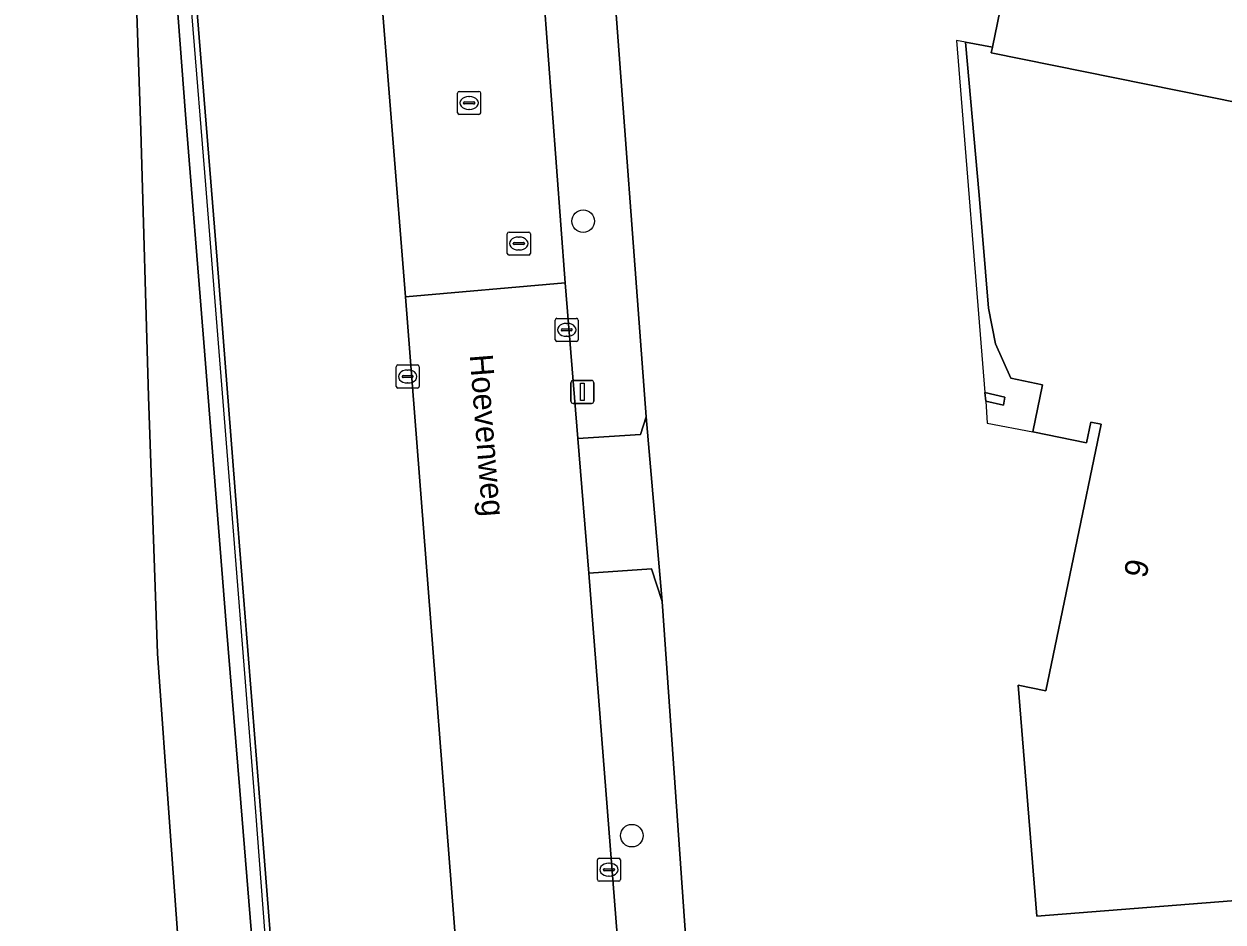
# Model space of a CAD drawing. Extents: x 157692 to 159674, y 381452 to 383291.
# Drawn here: x 157868.5 to 157920.5, y 381827.8 to 381866.7 of the extents above; entities that cross this region are included whole.
import ezdxf

# ---------------------------------------------------------------- set-up
doc = ezdxf.new("R2010")
doc.units = 0
for name, color, linetype in [('IMGEO_Berm_groen', 7, 'Continuous'), ('IMGEO_Boom', 7, 'Continuous'), ('IMGEO_Erf', 7, 'Continuous'), ('IMGEO_Geluidsscherm', 7, 'Continuous'), ('IMGEO_Groenvoorziening', 7, 'Continuous'), ('IMGEO_Kolk', 7, 'Continuous'), ('IMGEO_Lichtmast', 7, 'Continuous'), ('IMGEO_Muur', 7, 'Continuous'), ('IMGEO_Openbare_ruimte_label', 7, 'Continuous'), ('IMGEO_Pand', 7, 'Continuous'), ('IMGEO_Pand_nummerreeks', 7, 'Continuous'), ('IMGEO_Pand_overbouw', 7, 'Continuous'), ('IMGEO_Rijbaan_autoweg', 7, 'Continuous'), ('IMGEO_Rijbaan_lokaal_gesloten', 7, 'Continuous'), ('IMGEO_Rijbaan_lokaal_open', 7, 'Continuous'), ('IMGEO_Rioolput', 7, 'Continuous'), ('IMGEO_Voetpad_open', 7, 'Continuous')]:
    doc.layers.add(name, color=color, linetype=linetype)

msp = doc.modelspace()

# ---------------------------------------------------------------- linework, layer by layer
at = {"layer": 'IMGEO_Berm_groen'}
for points in [[(157875.834, 381929.01), (157874.243, 381949.088), (157868.509, 381953.819), (157870.056, 381934.314), (157871.233, 381917.706), (157872.283, 381900.404), (157872.522, 381893.537), (157872.711, 381885.895), (157872.921, 381881.313), (157873.308, 381869.813), (157874.859, 381869.874), (157874.928, 381868.11), (157874.554, 381868.095), (157873.377, 381868.049), (157873.585, 381862.1), (157873.92, 381850.557), (157874.303, 381839.407), (157874.844, 381831.878), (157875.738, 381819.514)], [(157878.811, 381821.896), (157877.88, 381833.462), (157877.286, 381840.672), (157876.321, 381852.904), (157875.521, 381862.797), (157874.824, 381871.962), (157874.1, 381881.234), (157873.193, 381892.349), (157873.989, 381892.369), (157882.034, 381892.833), (157881.852, 381895.137), (157881.827, 381895.451), (157881.036, 381905.442), (157880.23, 381915.596), (157879.41, 381924.908)]]:
    msp.add_lwpolyline(points, dxfattribs=at)
at = {"layer": 'IMGEO_Boom'}
for centre in [(157892.776, 381858.169), (157894.891, 381831.498)]:
    msp.add_circle(centre, 0.489, dxfattribs=at)
at = {"layer": 'IMGEO_Erf'}
for points in [[(157885.166, 381980.124), (157887.103, 381956.606), (157887.788, 381948.028), (157889.505, 381925.934), (157889.762, 381922.627), (157891.107, 381906.858), (157891.624, 381898.653), (157892.172, 381891.93), (157893.325, 381877.753), (157894.029, 381869.687), (157895.511, 381849.68), (157896.212, 381841.657), (157897.252, 381826.778)], [(157926.977, 381829.151), (157912.474, 381827.997), (157911.656, 381838.033), (157912.86, 381837.783), (157915.256, 381849.358), (157914.816, 381849.45), (157914.63, 381848.55), (157912.298, 381849.019), (157912.712, 381851.063), (157911.342, 381851.349), (157910.675, 381852.845), (157910.376, 381854.386), (157909.963, 381859.289), (157909.373, 381865.929), (157910.538, 381865.722), (157912.946, 381877.427)]]:
    msp.add_lwpolyline(points, dxfattribs=at)
msp.add_lwpolyline([(157911.081, 381850.522), (157911.018, 381850.174), (157910.249, 381850.353), (157910.215, 381850.724)], close=True, dxfattribs=at)
at = {"layer": 'IMGEO_Geluidsscherm'}
msp.add_lwpolyline([(157894.139, 381641.124), (157893.247, 381651.551), (157892.35, 381662.063), (157891.41, 381672.573), (157890.762, 381680.814), (157889.905, 381691.372), (157889.058, 381701.758), (157888.118, 381712.268), (157887.113, 381724.843), (157885.957, 381739.479), (157885.015, 381750.851), (157883.817, 381765.443), (157882.659, 381780.122), (157881.699, 381792.657), (157880.689, 381805.318), (157879.686, 381817.851), (157878.57, 381832.532), (157877.418, 381847.083), (157876.408, 381859.744), (157875.211, 381874.335), (157874.447, 381884.768)], dxfattribs=at)
at = {"layer": 'IMGEO_Groenvoorziening'}
msp.add_lwpolyline([(157887.941, 381817.88), (157885.063, 381854.884), (157882.108, 381891.93), (157882.034, 381892.833), (157873.989, 381892.369), (157874.781, 381883.037), (157875.637, 381872.07), (157876.377, 381862.907), (157876.888, 381856.468), (157877.743, 381845.523), (157878.695, 381833.548), (157879.607, 381821.916)], dxfattribs=at)
at = {"layer": 'IMGEO_Kolk'}
for p, q in [((157891.566, 381853.023), (157891.566, 381853.875)), ((157891.641, 381853.949), (157892.493, 381853.949)), ((157892.567, 381853.875), (157892.567, 381853.023)), ((157891.825, 381853.443), (157891.825, 381853.455)), ((157892.263, 381853.406), (157891.865, 381853.406)), ((157891.868, 381853.492), (157892.266, 381853.492)), ((157892.054, 381853.729), (157892.079, 381853.729)), ((157892.309, 381853.455), (157892.309, 381853.443)), ((157892.493, 381852.949), (157891.641, 381852.949)), ((157892.077, 381853.169), (157892.052, 381853.169)), ((157884.663, 381850.998), (157884.663, 381851.85)), ((157884.738, 381851.924), (157885.59, 381851.924)), ((157885.664, 381851.85), (157885.664, 381850.998)), ((157884.922, 381851.418), (157884.922, 381851.43)), ((157885.36, 381851.381), (157884.962, 381851.381)), ((157884.965, 381851.467), (157885.363, 381851.467)), ((157885.151, 381851.704), (157885.176, 381851.704)), ((157885.406, 381851.43), (157885.406, 381851.418)), ((157885.59, 381850.924), (157884.738, 381850.924)), ((157885.174, 381851.144), (157885.149, 381851.144)), ((157893.398, 381829.594), (157893.398, 381830.446)), ((157893.473, 381830.52), (157894.325, 381830.52)), ((157894.399, 381830.446), (157894.399, 381829.594)), ((157893.657, 381830.014), (157893.657, 381830.026)), ((157894.095, 381829.977), (157893.697, 381829.977)), ((157893.7, 381830.063), (157894.098, 381830.063)), ((157893.886, 381830.3), (157893.911, 381830.3)), ((157894.141, 381830.026), (157894.141, 381830.014)), ((157894.325, 381829.52), (157893.473, 381829.52)), ((157893.909, 381829.74), (157893.884, 381829.74))]:
    msp.add_line(p, q, dxfattribs=at)
for points in [[(157891.566, 381853.023), (157891.566, 381853.875)], [(157891.641, 381853.949), (157892.493, 381853.949)], [(157892.567, 381853.875), (157892.567, 381853.023)], [(157892.493, 381852.949), (157891.641, 381852.949)], [(157884.663, 381850.998), (157884.663, 381851.85)], [(157884.738, 381851.924), (157885.59, 381851.924)], [(157885.664, 381851.85), (157885.664, 381850.998)], [(157885.59, 381850.924), (157884.738, 381850.924)], [(157893.398, 381829.594), (157893.398, 381830.446)], [(157893.473, 381830.52), (157894.325, 381830.52)], [(157894.399, 381830.446), (157894.399, 381829.594)], [(157894.325, 381829.52), (157893.473, 381829.52)]]:
    msp.add_lwpolyline(points, dxfattribs=at)
for centre, radius, start, end in [((157891.643, 381853.873), 0.0765, 91.552, 178.448), ((157891.643, 381853.873), 0.0765, 91.552, 178.448), ((157892.491, 381853.873), 0.0765, 1.552, 88.448), ((157892.491, 381853.873), 0.0765, 1.552, 88.448), ((157891.865, 381853.452), 0.0403, 85.8775, 175.7526), ((157891.862, 381853.442), 0.0366, 178.938, 274.7102), ((157892.266, 381853.449), 0.043, 264.8664, 352.4533), ((157892.27, 381853.454), 0.0386, 1.7309, 96.639), ((157891.643, 381853.025), 0.0765, 181.552, 268.448), ((157891.643, 381853.025), 0.0765, 181.552, 268.448), ((157892.491, 381853.025), 0.0765, 271.552, 358.448), ((157892.491, 381853.025), 0.0765, 271.552, 358.448), ((157884.74, 381851.848), 0.0765, 91.552, 178.448), ((157884.74, 381851.848), 0.0765, 91.552, 178.448), ((157885.588, 381851.848), 0.0765, 1.552, 88.448), ((157885.588, 381851.848), 0.0765, 1.552, 88.448), ((157884.962, 381851.427), 0.0403, 85.8775, 175.7526), ((157884.959, 381851.417), 0.0366, 178.938, 274.7102), ((157885.363, 381851.424), 0.043, 264.8664, 352.4533), ((157885.367, 381851.429), 0.0386, 1.7309, 96.639), ((157884.74, 381851), 0.0765, 181.552, 268.448), ((157884.74, 381851), 0.0765, 181.552, 268.448), ((157885.588, 381851), 0.0765, 271.552, 358.448), ((157885.588, 381851), 0.0765, 271.552, 358.448), ((157893.475, 381830.444), 0.0765, 91.552, 178.448), ((157893.475, 381830.444), 0.0765, 91.552, 178.448), ((157894.323, 381830.444), 0.0765, 1.552, 88.448), ((157894.323, 381830.444), 0.0765, 1.552, 88.448), ((157893.697, 381830.023), 0.0403, 85.8775, 175.7526), ((157893.694, 381830.013), 0.0366, 178.938, 274.7102), ((157894.098, 381830.02), 0.043, 264.8664, 352.4533), ((157894.102, 381830.025), 0.0386, 1.7309, 96.639), ((157893.475, 381829.596), 0.0765, 181.552, 268.448), ((157893.475, 381829.596), 0.0765, 181.552, 268.448), ((157894.323, 381829.596), 0.0765, 271.552, 358.448), ((157894.323, 381829.596), 0.0765, 271.552, 358.448)]:
    msp.add_arc(centre, radius, start, end, dxfattribs=at)
for centre, major_axis, ratio, start_param, end_param in [((157892.053, 381853.449), (-0.387, 0.002), 0.722429, 4.712389, 7.853982), ((157892.078, 381853.449), (-0.39, 0.002), 0.717154, 1.570796, 4.712389), ((157885.15, 381851.424), (-0.387, 0.002), 0.722429, 4.712389, 7.853982), ((157885.175, 381851.424), (-0.39, 0.002), 0.717154, 1.570796, 4.712389), ((157893.885, 381830.02), (-0.387, 0.002), 0.722429, 4.712389, 7.853982), ((157893.91, 381830.02), (-0.39, 0.002), 0.717154, 1.570796, 4.712389)]:
    msp.add_ellipse(centre, major_axis=major_axis, ratio=ratio, start_param=start_param, end_param=end_param, dxfattribs=at)
at = {"layer": 'IMGEO_Lichtmast'}
for p, q in [((157892.35, 381851.255), (157893.14, 381851.255)), ((157893.14, 381851.255), (157892.35, 381851.255)), ((157892.25, 381850.355), (157892.25, 381851.155)), ((157892.25, 381851.155), (157892.25, 381850.355)), ((157893.24, 381851.155), (157893.24, 381850.355)), ((157893.24, 381850.355), (157893.24, 381851.155)), ((157893.14, 381850.255), (157892.35, 381850.255)), ((157892.35, 381850.255), (157893.14, 381850.255))]:
    msp.add_line(p, q, dxfattribs=at)
msp.add_lwpolyline([(157892.67, 381851.13), (157892.82, 381851.13), (157892.82, 381850.38), (157892.67, 381850.38), (157892.67, 381851.13)], dxfattribs=at)
for centre, start, end in [((157892.35, 381851.155), 90, 180), ((157892.35, 381851.155), 90, 180), ((157893.14, 381851.155), 0, 90), ((157893.14, 381851.155), 360, 90), ((157892.35, 381850.355), 180, 270), ((157892.35, 381850.355), 180, 270), ((157893.14, 381850.355), 270, 0), ((157893.14, 381850.355), 270, 0)]:
    msp.add_arc(centre, 0.1, start, end, dxfattribs=at)
at = {"layer": 'IMGEO_Muur'}
msp.add_lwpolyline([(157879.607, 381821.916), (157878.695, 381833.548), (157877.743, 381845.523), (157876.888, 381856.468), (157876.377, 381862.907), (157875.637, 381872.07), (157874.781, 381883.037), (157873.989, 381892.369), (157873.193, 381892.349), (157874.1, 381881.234), (157874.824, 381871.962), (157875.521, 381862.797), (157876.321, 381852.904), (157877.286, 381840.672), (157877.88, 381833.462), (157878.811, 381821.896)], dxfattribs=at)
at = {"layer": 'IMGEO_Pand'}
for points in [[(157910.538, 381865.722), (157910.486, 381865.467), (157933.393, 381860.842), (157938.747, 381887.286), (157908.243, 381893.445), (157908.294, 381893.7), (157907.074, 381893.947), (157907.613, 381887.292), (157908.049, 381882.391), (157908.266, 381880.843), (157909.046, 381879.384), (157910.448, 381879.107), (157910.043, 381877.053), (157912.354, 381876.58), (157912.516, 381877.516), (157912.946, 381877.427)], [(157910.538, 381865.722), (157909.373, 381865.929), (157909.963, 381859.289), (157910.376, 381854.386), (157910.675, 381852.845), (157911.342, 381851.349), (157912.712, 381851.063), (157912.298, 381849.019), (157914.63, 381848.55), (157914.816, 381849.45), (157915.256, 381849.358), (157912.86, 381837.783), (157911.656, 381838.033), (157912.474, 381827.997), (157926.977, 381829.151), (157933.393, 381860.842), (157910.486, 381865.467)], [(157910.249, 381850.353), (157911.018, 381850.174), (157911.081, 381850.522), (157910.215, 381850.724)]]:
    msp.add_lwpolyline(points, close=True, dxfattribs=at)
at = {"layer": 'IMGEO_Pand_overbouw'}
msp.add_lwpolyline([(157910.249, 381850.353), (157910.319, 381849.397), (157912.298, 381849.019), (157912.712, 381851.063), (157911.342, 381851.349), (157910.675, 381852.845), (157910.376, 381854.386), (157909.963, 381859.289), (157909.373, 381865.929), (157908.98, 381866), (157910.215, 381850.724), (157911.081, 381850.522), (157911.018, 381850.174)], close=True, dxfattribs=at)
at = {"layer": 'IMGEO_Rijbaan_autoweg'}
msp.add_lwpolyline([(157875.738, 381819.514), (157874.844, 381831.878), (157874.303, 381839.407), (157873.92, 381850.557), (157873.585, 381862.1), (157873.377, 381868.049), (157873.308, 381869.813), (157872.921, 381881.313), (157872.711, 381885.895), (157872.522, 381893.537), (157872.283, 381900.404)], dxfattribs=at)
at = {"layer": 'IMGEO_Rijbaan_lokaal_gesloten'}
msp.add_lwpolyline([(157903.543, 381709.866), (157903.212, 381714.239), (157902.471, 381723.473), (157902.13, 381727.743), (157899.136, 381765.221), (157898.636, 381771.323), (157898.397, 381774.383), (157897.179, 381790), (157896.177, 381802.631), (157893.019, 381842.891), (157892.541, 381848.727), (157892.003, 381855.489), (157885.063, 381854.884), (157887.941, 381817.88), (157889.026, 381805.007), (157889.707, 381795.306), (157890.15, 381789.481), (157890.262, 381788.072), (157892.044, 381765.598), (157893.784, 381743.648), (157894.353, 381736.277), (157894.87, 381730.006), (157896.755, 381705.805)], dxfattribs=at)
at = {"layer": 'IMGEO_Rijbaan_lokaal_open'}
msp.add_lwpolyline([(157871.576, 382023.267), (157877.712, 381946.227), (157879.41, 381924.908), (157880.23, 381915.596), (157881.036, 381905.442), (157881.827, 381895.451), (157881.852, 381895.137), (157882.034, 381892.833), (157882.108, 381891.93), (157885.063, 381854.884), (157892.003, 381855.489), (157890.863, 381870.606), (157890.332, 381877.421), (157889.136, 381891.93), (157888.663, 381898.174), (157887.917, 381907.401), (157886.544, 381923.578), (157884.717, 381946.847), (157883.895, 381956.925), (157882.102, 381979.909)], dxfattribs=at)
at = {"layer": 'IMGEO_Rioolput'}
for p, q in [((157887.329, 381862.871), (157887.329, 381863.723)), ((157887.404, 381863.797), (157888.256, 381863.797)), ((157888.33, 381863.723), (157888.33, 381862.871)), ((157887.588, 381863.291), (157887.588, 381863.303)), ((157888.026, 381863.254), (157887.628, 381863.254)), ((157887.631, 381863.34), (157888.029, 381863.34)), ((157887.817, 381863.577), (157887.842, 381863.577)), ((157888.072, 381863.303), (157888.072, 381863.291)), ((157888.256, 381862.797), (157887.404, 381862.797)), ((157887.84, 381863.017), (157887.815, 381863.017)), ((157889.487, 381856.769), (157889.487, 381857.621)), ((157889.562, 381857.695), (157890.414, 381857.695)), ((157889.975, 381857.475), (157890, 381857.475)), ((157890.488, 381857.621), (157890.488, 381856.769)), ((157889.746, 381857.189), (157889.746, 381857.201)), ((157890.184, 381857.152), (157889.786, 381857.152)), ((157889.789, 381857.238), (157890.187, 381857.238)), ((157890.23, 381857.201), (157890.23, 381857.189)), ((157890.414, 381856.695), (157889.562, 381856.695)), ((157889.998, 381856.915), (157889.973, 381856.915))]:
    msp.add_line(p, q, dxfattribs=at)
for points in [[(157887.329, 381862.871), (157887.329, 381863.723)], [(157887.404, 381863.797), (157888.256, 381863.797)], [(157888.33, 381863.723), (157888.33, 381862.871)], [(157888.256, 381862.797), (157887.404, 381862.797)], [(157889.487, 381856.769), (157889.487, 381857.621)], [(157889.562, 381857.695), (157890.414, 381857.695)], [(157890.488, 381857.621), (157890.488, 381856.769)], [(157890.414, 381856.695), (157889.562, 381856.695)]]:
    msp.add_lwpolyline(points, dxfattribs=at)
for centre, radius, start, end in [((157887.406, 381863.721), 0.0765, 91.552, 178.448), ((157887.406, 381863.721), 0.0765, 91.552, 178.448), ((157888.254, 381863.721), 0.0765, 1.552, 88.448), ((157888.254, 381863.721), 0.0765, 1.552, 88.448), ((157887.628, 381863.3), 0.0403, 85.8775, 175.7526), ((157887.625, 381863.29), 0.0366, 178.938, 274.7102), ((157888.029, 381863.297), 0.043, 264.8664, 352.4533), ((157888.033, 381863.302), 0.0386, 1.7309, 96.639), ((157887.406, 381862.873), 0.0765, 181.552, 268.448), ((157887.406, 381862.873), 0.0765, 181.552, 268.448), ((157888.254, 381862.873), 0.0765, 271.552, 358.448), ((157888.254, 381862.873), 0.0765, 271.552, 358.448), ((157889.564, 381857.619), 0.0765, 91.552, 178.448), ((157889.564, 381857.619), 0.0765, 91.552, 178.448), ((157890.412, 381857.619), 0.0765, 1.552, 88.448), ((157890.412, 381857.619), 0.0765, 1.552, 88.448), ((157889.786, 381857.198), 0.0403, 85.8775, 175.7526), ((157889.783, 381857.188), 0.0366, 178.938, 274.7102), ((157890.187, 381857.195), 0.043, 264.8664, 352.4533), ((157890.191, 381857.2), 0.0386, 1.7309, 96.639), ((157889.564, 381856.771), 0.0765, 181.552, 268.448), ((157889.564, 381856.771), 0.0765, 181.552, 268.448), ((157890.412, 381856.771), 0.0765, 271.552, 358.448), ((157890.412, 381856.771), 0.0765, 271.552, 358.448)]:
    msp.add_arc(centre, radius, start, end, dxfattribs=at)
for centre, major_axis, ratio, start_param, end_param in [((157887.816, 381863.297), (-0.387, 0.002), 0.722429, 4.712389, 7.853982), ((157887.841, 381863.297), (-0.39, 0.002), 0.717154, 1.570796, 4.712389), ((157889.974, 381857.195), (-0.387, 0.002), 0.722429, 4.712389, 7.853982), ((157889.999, 381857.195), (-0.39, 0.002), 0.717154, 1.570796, 4.712389)]:
    msp.add_ellipse(centre, major_axis=major_axis, ratio=ratio, start_param=start_param, end_param=end_param, dxfattribs=at)
at = {"layer": 'IMGEO_Voetpad_open'}
for points in [[(157893.574, 381870.934), (157890.863, 381870.606), (157892.003, 381855.489), (157892.541, 381848.727), (157895.273, 381848.911), (157895.511, 381849.68), (157894.029, 381869.687)], [(157892.541, 381848.727), (157893.019, 381842.891), (157895.75, 381843.077), (157896.212, 381841.657), (157895.511, 381849.68), (157895.273, 381848.911)], [(157895.75, 381843.077), (157893.019, 381842.891), (157896.177, 381802.631), (157899.387, 381802.538), (157898.558, 381810.124), (157897.252, 381826.778), (157896.212, 381841.657)]]:
    msp.add_lwpolyline(points, close=True, dxfattribs=at)

# ---------------------------------------------------------------- texts
at = {"layer": 'IMGEO_Openbare_ruimte_label'}
msp.add_text('Hoevenweg', height=1, rotation=274.4734, dxfattribs=at).set_placement((157887.853, 381852.357))
at = {"layer": 'IMGEO_Pand_nummerreeks'}
msp.add_text('9', height=1, rotation=78.3051, dxfattribs=at).set_placement((157917.215, 381842.636))

doc.saveas('drawing.dxf')
